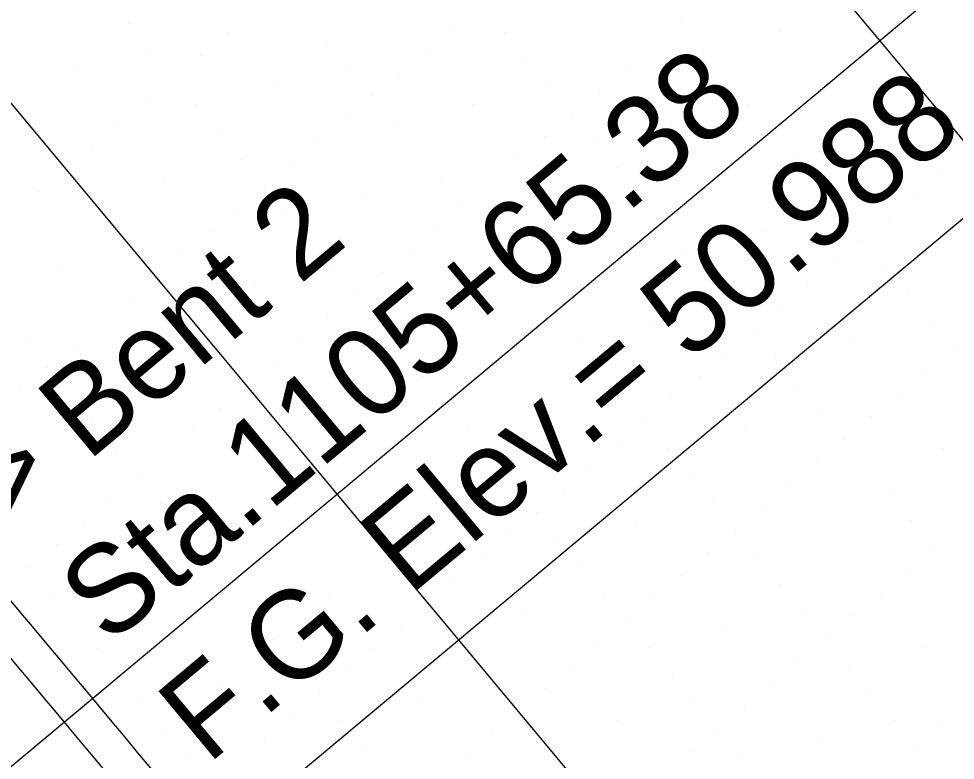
# Model space of a CAD drawing. Extents: x 2042995 to 2043795, y 305365 to 306249.
# Drawn here: x 2043306.13 to 2043332.63, y 305818.29 to 305839.26 of the extents above; entities that cross this region are included whole.
import ezdxf

# ---------------------------------------------------------------- set-up
doc = ezdxf.new("R2010")
doc.units = 0
for name, color, linetype in [('BR_CENTER LINES', 7, 'Continuous'), ('BR_CONCRETE', 7, 'Continuous'), ('BR_GRID DOTS', 7, 'Continuous'), ('BR_GRID LINES', 7, 'Continuous'), ('BR_PRESTRESSED BEAM', 7, 'Continuous'), ('BR_TEXT', 7, 'Continuous')]:
    doc.layers.add(name, color=color, linetype=linetype)

msp = doc.modelspace()

# ---------------------------------------------------------------- linework, layer by layer
at = {"layer": 'BR_CENTER LINES'}
msp.add_line((2043349.78, 305847.751), (2043253.934, 305767.702), dxfattribs=at)
at = {"layer": 'BR_CONCRETE'}
for points in [[(2043139.109, 306017.548), (2043148.199, 306007.16), (2043160.233, 305993.368), (2043172.245, 305979.557), (2043184.234, 305965.727), (2043196.201, 305951.879), (2043208.145, 305938.012), (2043220.067, 305924.126), (2043231.966, 305910.221), (2043243.843, 305896.297), (2043255.698, 305882.355), (2043267.529, 305868.394), (2043279.339, 305854.414), (2043291.126, 305840.415), (2043302.89, 305826.398), (2043314.632, 305812.361), (2043326.352, 305798.306), (2043338.049, 305784.233), (2043349.724, 305770.14), (2043361.376, 305756.029), (2043373.005, 305741.899), (2043384.613, 305727.75), (2043396.197, 305713.582), (2043407.76, 305699.396), (2043419.299, 305685.191), (2043430.817, 305670.967), (2043442.311, 305656.724), (2043453.784, 305642.463), (2043465.234, 305628.182), (2043476.661, 305613.883), (2043488.066, 305599.566), (2043499.448, 305585.229), (2043510.808, 305570.874), (2043522.146, 305556.5), (2043533.461, 305542.107), (2043544.753, 305527.695), (2043547.219, 305524.543)], [(2043273.14, 305860.139), (2043278.86, 305853.362), (2043290.647, 305839.364), (2043302.411, 305825.346), (2043314.153, 305811.31), (2043325.873, 305797.255), (2043337.57, 305783.181), (2043349.245, 305769.089), (2043360.897, 305754.977), (2043372.526, 305740.847), (2043384.134, 305726.698), (2043395.718, 305712.531), (2043407.281, 305698.344), (2043418.82, 305684.139), (2043425.623, 305675.744)]]:
    msp.add_spline(points, degree=3, dxfattribs=at)
at = {"layer": 'BR_GRID DOTS'}
for p, q in [((2043309.234, 305839.122), (2043309.234, 305839.122)), ((2043324.855, 305839.139), (2043324.855, 305839.139)), ((2043312.051, 305838.869), (2043312.051, 305838.869)), ((2043318.453, 305839.004), (2043318.453, 305839.004)), ((2043319.862, 305838.878), (2043319.862, 305838.878)), ((2043327.672, 305838.886), (2043327.672, 305838.886)), ((2043314.868, 305838.616), (2043314.868, 305838.616)), ((2043309.875, 305838.355), (2043309.875, 305838.355)), ((2043317.685, 305838.363), (2043317.685, 305838.363)), ((2043324.087, 305838.498), (2043324.087, 305838.498)), ((2043325.496, 305838.372), (2043325.496, 305838.372)), ((2043311.284, 305838.228), (2043311.284, 305838.228)), ((2043320.503, 305838.11), (2043320.503, 305838.11)), ((2043307.699, 305837.84), (2043307.699, 305837.84)), ((2043315.509, 305837.849), (2043315.509, 305837.849)), ((2043323.32, 305837.857), (2043323.32, 305837.857)), ((2043310.516, 305837.587), (2043310.516, 305837.587)), ((2043316.918, 305837.722), (2043316.918, 305837.722)), ((2043326.137, 305837.604), (2043326.137, 305837.604)), ((2043313.333, 305837.334), (2043313.333, 305837.334)), ((2043321.144, 305837.343), (2043321.144, 305837.343)), ((2043322.552, 305837.216), (2043322.552, 305837.216)), ((2043309.749, 305836.946), (2043309.749, 305836.946)), ((2043316.15, 305837.081), (2043316.15, 305837.081)), ((2043311.157, 305836.82), (2043311.157, 305836.82)), ((2043318.967, 305836.828), (2043318.967, 305836.828)), ((2043326.778, 305836.837), (2043326.778, 305836.837)), ((2043315.383, 305836.44), (2043315.383, 305836.44)), ((2043321.785, 305836.575), (2043321.785, 305836.575)), ((2043308.981, 305836.305), (2043308.981, 305836.305)), ((2043316.791, 305836.314), (2043316.791, 305836.314)), ((2043324.602, 305836.322), (2043324.602, 305836.322)), ((2043311.798, 305836.052), (2043311.798, 305836.052)), ((2043321.017, 305835.934), (2043321.017, 305835.934)), ((2043308.214, 305835.664), (2043308.214, 305835.664)), ((2043314.615, 305835.799), (2043314.615, 305835.799)), ((2043322.426, 305835.808), (2043322.426, 305835.808)), ((2043330.236, 305835.816), (2043330.236, 305835.816)), ((2043317.432, 305835.546), (2043317.432, 305835.546)), ((2043312.439, 305835.285), (2043312.439, 305835.285)), ((2043313.848, 305835.158), (2043313.848, 305835.158)), ((2043320.25, 305835.293), (2043320.25, 305835.293)), ((2043328.06, 305835.302), (2043328.06, 305835.302)), ((2043307.446, 305835.023), (2043307.446, 305835.023)), ((2043323.067, 305835.04), (2043323.067, 305835.04)), ((2043332.285, 305834.922), (2043332.285, 305834.922)), ((2043310.263, 305834.77), (2043310.263, 305834.77)), ((2043318.073, 305834.779), (2043318.073, 305834.779)), ((2043319.482, 305834.652), (2043319.482, 305834.652)), ((2043306.679, 305834.382), (2043306.679, 305834.382)), ((2043313.08, 305834.517), (2043313.08, 305834.517)), ((2043328.701, 305834.534), (2043328.701, 305834.534)), ((2043331.518, 305834.281), (2043331.518, 305834.281)), ((2043315.897, 305834.264), (2043315.897, 305834.264)), ((2043323.708, 305834.273), (2043323.708, 305834.273)), ((2043312.313, 305833.876), (2043312.313, 305833.876)), ((2043313.721, 305833.75), (2043313.721, 305833.75)), ((2043318.715, 305834.011), (2043318.715, 305834.011)), ((2043321.532, 305833.758), (2043321.532, 305833.758)), ((2043329.342, 305833.767), (2043329.342, 305833.767)), ((2043330.75, 305833.64), (2043330.75, 305833.64)), ((2043311.545, 305833.235), (2043311.545, 305833.235)), ((2043317.947, 305833.37), (2043317.947, 305833.37)), ((2043319.356, 305833.244), (2043319.356, 305833.244)), ((2043327.166, 305833.252), (2043327.166, 305833.252)), ((2043314.362, 305832.982), (2043314.362, 305832.982)), ((2043329.983, 305832.999), (2043329.983, 305832.999)), ((2043317.179, 305832.729), (2043317.179, 305832.729)), ((2043324.99, 305832.738), (2043324.99, 305832.738)), ((2043310.778, 305832.594), (2043310.778, 305832.594)), ((2043319.997, 305832.476), (2043319.997, 305832.476)), ((2043307.193, 305832.206), (2043307.193, 305832.206)), ((2043315.003, 305832.215), (2043315.003, 305832.215)), ((2043329.215, 305832.358), (2043329.215, 305832.358)), ((2043330.624, 305832.232), (2043330.624, 305832.232)), ((2043310.01, 305831.953), (2043310.01, 305831.953)), ((2043316.412, 305832.088), (2043316.412, 305832.088)), ((2043325.631, 305831.97), (2043325.631, 305831.97)), ((2043312.827, 305831.7), (2043312.827, 305831.7)), ((2043320.638, 305831.709), (2043320.638, 305831.709)), ((2043328.448, 305831.717), (2043328.448, 305831.717)), ((2043315.644, 305831.447), (2043315.644, 305831.447)), ((2043331.265, 305831.464), (2043331.265, 305831.464)), ((2043309.243, 305831.312), (2043309.243, 305831.312)), ((2043318.462, 305831.194), (2043318.462, 305831.194)), ((2043326.272, 305831.203), (2043326.272, 305831.203)), ((2043327.68, 305831.076), (2043327.68, 305831.076)), ((2043308.475, 305830.671), (2043308.475, 305830.671)), ((2043314.877, 305830.806), (2043314.877, 305830.806)), ((2043316.285, 305830.679), (2043316.285, 305830.679)), ((2043324.096, 305830.688), (2043324.096, 305830.688)), ((2043331.906, 305830.697), (2043331.906, 305830.697)), ((2043326.913, 305830.435), (2043326.913, 305830.435)), ((2043306.299, 305830.156), (2043306.299, 305830.156)), ((2043314.109, 305830.165), (2043314.109, 305830.165)), ((2043321.92, 305830.174), (2043321.92, 305830.174)), ((2043329.73, 305830.182), (2043329.73, 305830.182)), ((2043307.708, 305830.03), (2043307.708, 305830.03)), ((2043316.926, 305829.912), (2043316.926, 305829.912)), ((2043326.145, 305829.794), (2043326.145, 305829.794)), ((2043332.547, 305829.929), (2043332.547, 305829.929)), ((2043313.342, 305829.524), (2043313.342, 305829.524)), ((2043327.554, 305829.668), (2043327.554, 305829.668)), ((2043306.94, 305829.389), (2043306.94, 305829.389)), ((2043322.561, 305829.406), (2043322.561, 305829.406)), ((2043331.779, 305829.288), (2043331.779, 305829.288)), ((2043309.757, 305829.136), (2043309.757, 305829.136)), ((2043317.568, 305829.144), (2043317.568, 305829.144)), ((2043325.378, 305829.153), (2043325.378, 305829.153)), ((2043306.173, 305828.748), (2043306.173, 305828.748)), ((2043312.574, 305828.883), (2043312.574, 305828.883)), ((2043328.195, 305828.9), (2043328.195, 305828.9)), ((2043307.581, 305828.621), (2043307.581, 305828.621)), ((2043315.391, 305828.63), (2043315.391, 305828.63)), ((2043323.202, 305828.638), (2043323.202, 305828.638)), ((2043324.61, 305828.512), (2043324.61, 305828.512)), ((2043331.012, 305828.647), (2043331.012, 305828.647)), ((2043311.807, 305828.242), (2043311.807, 305828.242)), ((2043321.026, 305828.124), (2043321.026, 305828.124)), ((2043328.836, 305828.133), (2043328.836, 305828.133)), ((2043330.244, 305828.006), (2043330.244, 305828.006)), ((2043308.222, 305827.854), (2043308.222, 305827.854)), ((2043323.843, 305827.871), (2043323.843, 305827.871)), ((2043311.039, 305827.601), (2043311.039, 305827.601)), ((2043318.85, 305827.609), (2043318.85, 305827.609)), ((2043326.66, 305827.618), (2043326.66, 305827.618)), ((2043323.075, 305827.23), (2043323.075, 305827.23)), ((2043329.477, 305827.365), (2043329.477, 305827.365)), ((2043308.863, 305827.086), (2043308.863, 305827.086)), ((2043310.272, 305826.96), (2043310.272, 305826.96)), ((2043324.484, 305827.103), (2043324.484, 305827.103)), ((2043332.294, 305827.112), (2043332.294, 305827.112)), ((2043319.491, 305826.842), (2043319.491, 305826.842)), ((2043328.709, 305826.724), (2043328.709, 305826.724)), ((2043330.118, 305826.597), (2043330.118, 305826.597)), ((2043306.687, 305826.572), (2043306.687, 305826.572)), ((2043322.308, 305826.589), (2043322.308, 305826.589)), ((2043325.125, 305826.336), (2043325.125, 305826.336)), ((2043309.504, 305826.319), (2043309.504, 305826.319)), ((2043312.321, 305826.066), (2043312.321, 305826.066)), ((2043320.132, 305826.074), (2043320.132, 305826.074)), ((2043327.942, 305826.083), (2043327.942, 305826.083)), ((2043321.54, 305825.948), (2043321.54, 305825.948)), ((2043330.759, 305825.83), (2043330.759, 305825.83)), ((2043308.737, 305825.678), (2043308.737, 305825.678)), ((2043310.145, 305825.551), (2043310.145, 305825.551)), ((2043317.956, 305825.56), (2043317.956, 305825.56)), ((2043325.766, 305825.568), (2043325.766, 305825.568)), ((2043320.773, 305825.307), (2043320.773, 305825.307)), ((2043327.174, 305825.442), (2043327.174, 305825.442)), ((2043307.969, 305825.037), (2043307.969, 305825.037)), ((2043323.59, 305825.054), (2043323.59, 305825.054)), ((2043331.4, 305825.062), (2043331.4, 305825.062)), ((2043310.786, 305824.784), (2043310.786, 305824.784)), ((2043326.407, 305824.801), (2043326.407, 305824.801)), ((2043320.005, 305824.666), (2043320.005, 305824.666)), ((2043321.414, 305824.539), (2043321.414, 305824.539)), ((2043329.224, 305824.548), (2043329.224, 305824.548)), ((2043307.202, 305824.396), (2043307.202, 305824.396)), ((2043332.041, 305824.295), (2043332.041, 305824.295)), ((2043311.427, 305824.016), (2043311.427, 305824.016)), ((2043319.238, 305824.025), (2043319.238, 305824.025)), ((2043325.639, 305824.16), (2043325.639, 305824.16)), ((2043327.048, 305824.033), (2043327.048, 305824.033)), ((2043306.434, 305823.755), (2043306.434, 305823.755)), ((2043322.055, 305823.772), (2043322.055, 305823.772)), ((2043309.251, 305823.502), (2043309.251, 305823.502)), ((2043324.872, 305823.519), (2043324.872, 305823.519)), ((2043331.273, 305823.654), (2043331.273, 305823.654)), ((2043318.47, 305823.384), (2043318.47, 305823.384)), ((2043327.689, 305823.266), (2043327.689, 305823.266)), ((2043307.075, 305822.987), (2043307.075, 305822.987)), ((2043314.885, 305822.996), (2043314.885, 305822.996)), ((2043322.696, 305823.004), (2043322.696, 305823.004)), ((2043330.506, 305823.013), (2043330.506, 305823.013)), ((2043317.703, 305822.743), (2043317.703, 305822.743)), ((2043324.104, 305822.878), (2043324.104, 305822.878)), ((2043312.709, 305822.481), (2043312.709, 305822.481)), ((2043320.52, 305822.49), (2043320.52, 305822.49)), ((2043328.33, 305822.498), (2043328.33, 305822.498)), ((2043329.738, 305822.372), (2043329.738, 305822.372)), ((2043307.716, 305822.22), (2043307.716, 305822.22)), ((2043316.935, 305822.102), (2043316.935, 305822.102)), ((2043323.337, 305822.237), (2043323.337, 305822.237)), ((2043326.154, 305821.984), (2043326.154, 305821.984)), ((2043313.35, 305821.714), (2043313.35, 305821.714)), ((2043322.569, 305821.596), (2043322.569, 305821.596)), ((2043328.971, 305821.731), (2043328.971, 305821.731)), ((2043308.357, 305821.452), (2043308.357, 305821.452)), ((2043316.168, 305821.461), (2043316.168, 305821.461)), ((2043323.978, 305821.469), (2043323.978, 305821.469)), ((2043331.788, 305821.478), (2043331.788, 305821.478)), ((2043328.203, 305821.09), (2043328.203, 305821.09)), ((2043306.181, 305820.938), (2043306.181, 305820.938)), ((2043313.991, 305820.946), (2043313.991, 305820.946)), ((2043315.4, 305820.82), (2043315.4, 305820.82)), ((2043321.802, 305820.955), (2043321.802, 305820.955)), ((2043329.612, 305820.963), (2043329.612, 305820.963)), ((2043324.619, 305820.702), (2043324.619, 305820.702)), ((2043311.815, 305820.432), (2043311.815, 305820.432)), ((2043321.034, 305820.314), (2043321.034, 305820.314)), ((2043327.436, 305820.449), (2043327.436, 305820.449)), ((2043314.632, 305820.179), (2043314.632, 305820.179)), ((2043330.253, 305820.196), (2043330.253, 305820.196)), ((2043309.639, 305819.917), (2043309.639, 305819.917)), ((2043317.45, 305819.926), (2043317.45, 305819.926)), ((2043325.26, 305819.934), (2043325.26, 305819.934)), ((2043326.668, 305819.808), (2043326.668, 305819.808)), ((2043313.865, 305819.538), (2043313.865, 305819.538)), ((2043320.267, 305819.673), (2043320.267, 305819.673)), ((2043315.274, 305819.411), (2043315.274, 305819.411)), ((2043323.084, 305819.42), (2043323.084, 305819.42)), ((2043330.894, 305819.428), (2043330.894, 305819.428)), ((2043332.303, 305819.302), (2043332.303, 305819.302)), ((2043310.28, 305819.15), (2043310.28, 305819.15)), ((2043319.499, 305819.032), (2043319.499, 305819.032)), ((2043325.901, 305819.167), (2043325.901, 305819.167)), ((2043328.718, 305818.914), (2043328.718, 305818.914)), ((2043313.097, 305818.897), (2043313.097, 305818.897)), ((2043331.535, 305818.661), (2043331.535, 305818.661)), ((2043310.921, 305818.382), (2043310.921, 305818.382)), ((2043315.915, 305818.644), (2043315.915, 305818.644)), ((2043318.732, 305818.391), (2043318.732, 305818.391)), ((2043325.133, 305818.526), (2043325.133, 305818.526)), ((2043326.542, 305818.399), (2043326.542, 305818.399))]:
    msp.add_line(p, q, dxfattribs=at)
at = {"layer": 'BR_GRID LINES'}
for p, q in [((2043153.138, 306050.98), (2043584.762, 305534.185)), ((2043137.788, 306038.16), (2043569.411, 305521.364)), ((2043361.19, 305864.274), (2043207.686, 305736.069))]:
    msp.add_line(p, q, dxfattribs=at)
at = {"layer": 'BR_PRESTRESSED BEAM'}
msp.add_spline([(2043269.336, 305856.962), (2043274.734, 305850.568), (2043286.521, 305836.569), (2043298.285, 305822.551), (2043310.027, 305808.515), (2043321.747, 305794.46), (2043333.444, 305780.386), (2043345.119, 305766.294), (2043356.771, 305752.183), (2043368.4, 305738.053), (2043380.007, 305723.904), (2043391.592, 305709.736), (2043403.154, 305695.55), (2043414.694, 305681.345), (2043421.811, 305672.561)], degree=3, dxfattribs=at)

# ---------------------------------------------------------------- texts
at = {"layer": 'BR_TEXT'}
for s, p in [('Sta.1105+65.38', (2043308.673, 305821.508)), ('F.G. Elev.= 50.988', (2043311.478, 305818.15)), ('> Bent 2', (2043305.869, 305824.866))]:
    msp.add_text(s, height=2.5, rotation=39.8684, dxfattribs=at).set_placement(p)

doc.saveas('drawing.dxf')
